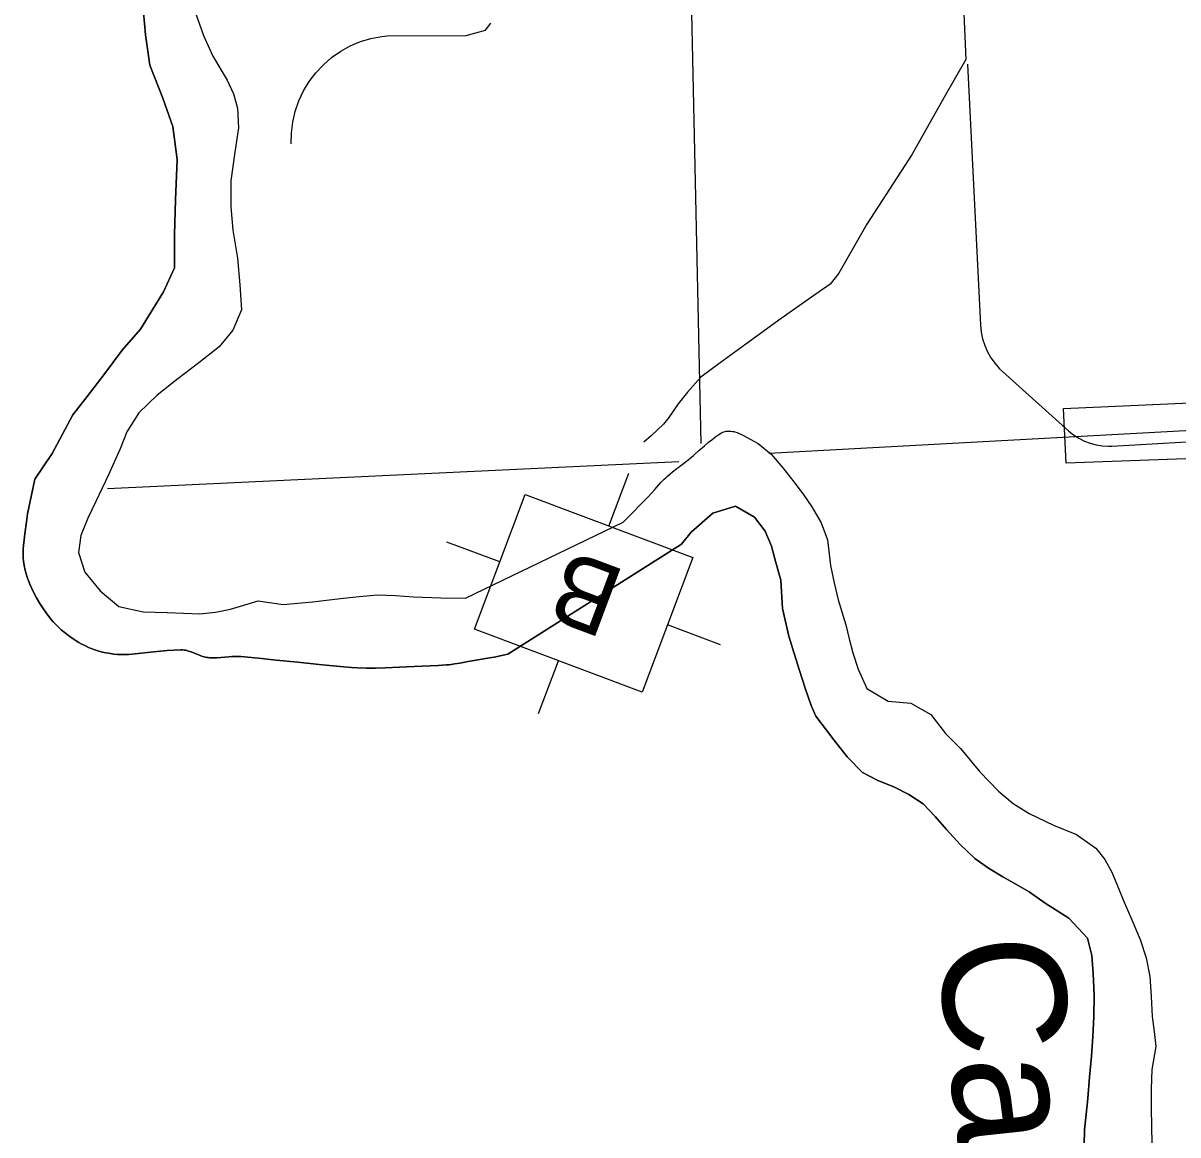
# Model space of a CAD drawing. Extents: x 2480962 to 2688785, y 277103 to 599240.
# Drawn here: x 2516737 to 2522364, y 327947 to 333363 of the extents above; entities that cross this region are included whole.
import ezdxf

# ---------------------------------------------------------------- set-up
doc = ezdxf.new("R2010")
doc.units = 0
for name, color, linetype in [('Culture', 7, 'Continuous'), ('Lakes and Ponds', 7, 'Continuous'), ('Level 31', 7, 'Continuous'), ('Local Roads Improved', 7, 'Continuous'), ('Local Roads Paved', 7, 'Continuous'), ('Local Roads Unimproved', 7, 'Continuous'), ('Narrow Canals Text', 7, 'Continuous'), ('Narrow River Creek and Branch and Slough', 7, 'Continuous'), ('Section Lines', 7, 'Continuous'), ('Township and Range lines', 7, 'Continuous')]:
    doc.layers.add(name, color=color, linetype=linetype)

msp = doc.modelspace()

# ---------------------------------------------------------------- linework, layer by layer
at = {"layer": 'Culture'}
for p, q in [((2519591.789, 330913.268), (2519688.405, 331170.738)), ((2519059.902, 330738.31), (2518802.447, 330834.92)), ((2520134.747, 330334.976), (2519877.277, 330431.591)), ((2519248.774, 329999.166), (2519345.389, 330256.635))]:
    msp.add_line(p, q, dxfattribs=at)
msp.add_lwpolyline([(2519754.077, 330103.276), (2518936.702, 330409.995), (2519183.102, 331066.627), (2520000.478, 330759.908)], close=True, dxfattribs=at)
at = {"layer": 'Lakes and Ponds'}
for points in [[(2516759.012, 330972.153), (2516793.463, 331140.793), (2516878.372, 331265.838), (2516978.692, 331455.147), (2517049.928, 331543.993), (2517134.95, 331657.017), (2517219.972, 331770.04), (2517309.091, 331873.084), (2517421.498, 332054.496), (2517474.453, 332171.217), (2517474.93, 332333.519), (2517479.354, 332501.87), (2517487.517, 332698.308), (2517465.974, 332860.399), (2517418.634, 332998.197), (2517355.072, 333157.878), (2517333.661, 333305.944), (2517318.086, 333472.099)], [(2517578.938, 333408.486), (2517615.968, 333302.648), (2517660.949, 333202.897), (2517732.122, 333085.365), (2517761.624, 333019.22), (2517781.445, 332949.59), (2517786.352, 332853.461), (2517769.447, 332735.082), (2517748.746, 332594.626), (2517749.932, 332468.406), (2517759.012, 332354.285), (2517782.313, 332218.259), (2517793.545, 332088.129), (2517800.699, 331965.974), (2517759.584, 331867.398), (2517692.277, 331786.604), (2517592.923, 331707.506), (2517491.547, 331630.392), (2517390.192, 331551.273), (2517300.921, 331464.257), (2517241.734, 331371.519), (2517210.477, 331289.068), (2517153.613, 331162.29), (2517122.337, 331097.812), (2517090.761, 331033.451), (2517053.188, 330950.843), (2517018.258, 330866.449), (2517007.019, 330784.19), (2517037.95, 330688.311), (2517112.882, 330596.863), (2517203.677, 330521.597), (2517322.046, 330494.684), (2517438.186, 330491.794), (2517518.302, 330488.288), (2517598.403, 330485.32), (2517673.719, 330492.993), (2517748.329, 330508.803), (2517882.09, 330548.159), (2518004.368, 330531.302), (2518146.381, 330544.69), (2518284.373, 330560.043), (2518374.326, 330570.037), (2518464.382, 330577.803), (2518551.449, 330574.611), (2518638.649, 330567.458), (2518771.8, 330564.027), (2518891.9, 330562.203)], [(2519661.598, 330931.382), (2519670.494, 330941.227), (2519782.519, 331055.11), (2519798.568, 331073.522), (2519814.876, 331091.71), (2519845.026, 331124.603), (2519860.427, 331140.74), (2519868.302, 331148.649), (2519876.328, 331156.418), (2519889.222, 331168.005), (2519900.921, 331177.64), (2519922.036, 331193.725), (2519954.264, 331217.17), (2519970.164, 331229.143), (2519985.635, 331241.624), (2520003.632, 331257.13), (2520030.304, 331280.793), (2520057.115, 331304.425), (2520077.191, 331321.351), (2520092.579, 331333.643), (2520104.316, 331342.567), (2520113.234, 331349.063), (2520126.802, 331358.447), (2520140.606, 331367.341), (2520146.274, 331370.396), (2520151.844, 331372.627), (2520157.265, 331374.193), (2520162.499, 331375.225), (2520167.521, 331375.832), (2520172.316, 331376.101), (2520176.874, 331376.105), (2520185.544, 331375.511), (2520193.214, 331374.404), (2520199.949, 331373.035), (2520205.831, 331371.562), (2520216.031, 331368.451), (2520223.541, 331365.743), (2520234.461, 331361.22), (2520244.812, 331356.322)], [(2520244.812, 331356.322), (2520318.042, 331316.067), (2520381.817, 331263.468), (2520439.136, 331196.864), (2520493.196, 331128.29), (2520537.693, 331068.384), (2520580.42, 331006.904), (2520625.444, 330929.188), (2520656.011, 330845.335), (2520671.191, 330721.253), (2520688.576, 330636.993), (2520708.804, 330553.306), (2520745.986, 330431.44), (2520762.638, 330363.505), (2520779.295, 330295.511), (2520806.07, 330215.621), (2520848.993, 330121.862), (2520951.667, 330060.736), (2521061.878, 330049.774), (2521160.492, 329994.62), (2521231.421, 329903.134), (2521304.181, 329829.697), (2521351.845, 329773.176), (2521399.338, 329716.403), (2521490.321, 329621.102), (2521561.353, 329561.809), (2521639.489, 329512.335), (2521758.14, 329455.37), (2521870.672, 329410.368), (2521963.394, 329343.134), (2522008.724, 329288.473), (2522042.556, 329227.684), (2522070.253, 329159.8), (2522097.884, 329091.966), (2522138.905, 328995.306), (2522179.782, 328898.398), (2522209.747, 328810.038), (2522227.517, 328718.527), (2522234.299, 328621.381), (2522239.353, 328524.285), (2522248.911, 328451.183), (2522256.741, 328378.184), (2522237.779, 328265.796), (2522234.414, 328170.604), (2522233.561, 328075.407), (2522234.826, 327989.267), (2522237.183, 327903.126)], [(2521905.566, 327827.805), (2521908.214, 327972.095), (2521916.618, 328048.304), (2521924.799, 328124.533), (2521934.07, 328227.773), (2521942.877, 328331.085), (2521949.71, 328426.293), (2521955.101, 328521.551), (2521955.496, 328627.685), (2521951.103, 328733.902), (2521945.225, 328820.535), (2521923.46, 328905.951), (2521832.458, 329003.256), (2521717.66, 329076.287), (2521639.063, 329131.633), (2521575.031, 329168.637), (2521510.253, 329204.531), (2521440.878, 329246.081), (2521375.287, 329293.397), (2521303.667, 329362.168), (2521235.827, 329434.317), (2521180.551, 329497.884), (2521122.541, 329559.459), (2521053.741, 329605.16), (2520979.624, 329642.238), (2520901.499, 329674.124), (2520826.812, 329712.901), (2520752.406, 329788.281), (2520687.182, 329871.851), (2520600.014, 329987.225), (2520577.504, 330039.104), (2520548.147, 330123.813), (2520519.854, 330208.862), (2520493.562, 330292.59), (2520468.229, 330376.673), (2520436.94, 330510.618), (2520429.635, 330648.801), (2520404.804, 330734.719), (2520384.034, 330814.667), (2520352.686, 330888.427), (2520300.624, 330956.125), (2520208.034, 331009.333), (2520098.237, 330976.218), (2519993.009, 330883.038), (2519944.896, 330824.124)], [(2519944.896, 330824.124), (2519098.975, 330288.912), (2519032.064, 330274.11), (2518999.481, 330269.903), (2518972.153, 330265.17), (2518906.236, 330253.087), (2518864.352, 330244.934), (2518840.314, 330241.068), (2518812.707, 330237.662), (2518797.913, 330236.38), (2518758.914, 330233.942), (2518719.894, 330232.08), (2518641.831, 330228.868), (2518571.289, 330225.621), (2518500.746, 330222.603), (2518453.721, 330221.048), (2518431.991, 330220.691), (2518410.262, 330220.785), (2518366.811, 330222.149), (2518337.852, 330223.794), (2518299.252, 330226.7), (2518247.812, 330231.455), (2518179.289, 330238.445), (2518075.052, 330249.431), (2517970.878, 330260.484), (2517884.731, 330268.941), (2517798.557, 330276.861), (2517787.529, 330277.604), (2517776.486, 330277.886), (2517754.364, 330277.353), (2517739.599, 330276.416), (2517680.522, 330271.694), (2517663.674, 330271.083), (2517644.458, 330271.371), (2517638.047, 330271.888), (2517631.686, 330272.788), (2517619.091, 330275.573), (2517610.774, 330278.036), (2517599.761, 330281.886), (2517556.08, 330299.508), (2517543.547, 330303.861), (2517529.104, 330307.7), (2517521.328, 330309.091), (2517512.965, 330309.962), (2517503.956, 330310.093), (2517471.479, 330308.578), (2517438.93, 330306.412), (2517373.917, 330300.828), (2517328.167, 330295.906), (2517282.419, 330290.642), (2517251.921, 330287.632), (2517231.237, 330286.511), (2517210.558, 330286.673), (2517196.774, 330287.451), (2517178.397, 330289.276), (2517153.897, 330293.016), (2517139.899, 330295.775), (2517123.903, 330299.442), (2517105.622, 330304.258), (2517086.601, 330310.131), (2517068.192, 330316.871), (2517056.222, 330321.833), (2517040.592, 330329.015), (2517020.251, 330339.569), (2517008.838, 330346.086), (2516995.944, 330353.954), (2516981.359, 330363.477), (2516964.82, 330375.036), (2516943.241, 330391.321), (2516922.87, 330408.266), (2516909.904, 330420.067), (2516893.308, 330436.592), (2516884.149, 330446.507), (2516873.949, 330458.316), (2516857.088, 330479.529), (2516841.421, 330501.176), (2516831.537, 330515.915), (2516818.928, 330536.03), (2516802.889, 330563.826), (2516789.881, 330588.187), (2516777.886, 330612.689), (2516770.538, 330629.212), (2516761.645, 330651.609), (2516757.068, 330664.649), (2516752.325, 330679.814), (2516747.58, 330697.541), (2516742.79, 330720.129), (2516739.402, 330742.79), (2516737.932, 330757.913), (2516736.967, 330778.073), (2516736.93, 330789.579), (2516737.351, 330802.708), (2516738.442, 330817.673), (2516741.459, 330846.655), (2516744.951, 330875.627), (2516753.048, 330933.548), (2516759.012, 330972.153)], [(2518891.9, 330562.207), (2519661.598, 330931.382)]]:
    msp.add_lwpolyline(points, dxfattribs=at)
at = {"layer": 'Level 31'}
msp.add_lwpolyline([(2525327.372, 331644.006), (2525314.708, 331346.41), (2521819.544, 331219.774), (2521806.881, 331485.71)], close=True, dxfattribs=at)
at = {"layer": 'Local Roads Improved'}
for p, q in [((2521338.326, 333163.642), (2521402.003, 331891.171)), ((2521508.965, 331666.267), (2521832.395, 331376.019)), ((2522041.93, 331302.579), (2525134.424, 331479.526))]:
    msp.add_line(p, q, dxfattribs=at)
for points in [[(2521402.003, 331891.171), (2521405.407, 331857.511), (2521412.312, 331824.391), (2521422.64, 331792.173), (2521436.28, 331761.213), (2521453.081, 331731.847), (2521472.86, 331704.399), (2521495.4, 331679.17), (2521508.965, 331666.267)], [(2521832.395, 331376.019), (2521855.937, 331357.021), (2521881.335, 331340.586), (2521908.311, 331326.898), (2521936.572, 331316.103), (2521965.805, 331308.323), (2521995.691, 331303.641), (2522025.904, 331302.108), (2522041.93, 331302.579)]]:
    msp.add_lwpolyline(points, dxfattribs=at)
at = {"layer": 'Local Roads Paved'}
msp.add_lwpolyline([(2521304.147, 333783.349), (2521330.215, 333185.948), (2521223.769, 332999.124), (2521069.531, 332725.406), (2520847.95, 332384.344), (2520711.091, 332145.384), (2520669.816, 332091.075), (2520578.576, 332028.076), (2520430.855, 331923.802), (2520259.238, 331799.977), (2520133.241, 331708.738), (2520039.829, 331639.222), (2519974.658, 331565.362), (2519929.038, 331508.88), (2519883.419, 331441.537), (2519857.35, 331408.951), (2519798.696, 331354.642), (2519761.766, 331322.057)], dxfattribs=at)
at = {"layer": 'Local Roads Unimproved'}
for p, q in [((2518990.206, 333329.514), (2519015.577, 333363.366)), ((2518511.425, 333301.723), (2518896.063, 333303.637)), ((2518896.321, 333303.672), (2518989.669, 333329.149))]:
    msp.add_line(p, q, dxfattribs=at)
for points in [[(2518043.415, 332774.55), (2518044.433, 332828.128), (2518051.047, 332881.307), (2518063.182, 332933.503), (2518080.707, 332984.145), (2518103.43, 333032.677), (2518131.1, 333078.569), (2518163.417, 333121.316), (2518200.024, 333160.452), (2518240.521, 333195.547), (2518284.466, 333226.217), (2518331.375, 333252.124), (2518380.735, 333272.987), (2518432.005, 333288.576), (2518484.624, 333298.72), (2518511.344, 333301.72)], [(2518989.669, 333329.149), (2518989.769, 333329.182), (2518989.864, 333329.225), (2518989.954, 333329.278), (2518990.039, 333329.34), (2518990.116, 333329.41), (2518990.186, 333329.488), (2518990.206, 333329.514)]]:
    msp.add_lwpolyline(points, dxfattribs=at)
at = {"layer": 'Narrow River Creek and Branch and Slough'}
for points in [[(2517318.086, 333472.099), (2517333.661, 333305.944), (2517355.072, 333157.878), (2517418.634, 332998.197), (2517465.974, 332860.399), (2517487.517, 332698.308), (2517479.354, 332501.87), (2517474.93, 332333.519), (2517474.453, 332171.217), (2517421.498, 332054.496), (2517309.091, 331873.084), (2517219.972, 331770.04), (2517134.95, 331657.017), (2517049.928, 331543.993), (2516978.692, 331455.147), (2516878.372, 331265.838), (2516793.463, 331140.793), (2516759.012, 330972.153)], [(2519944.896, 330824.124), (2519993.009, 330883.038), (2520098.237, 330976.218), (2520208.034, 331009.333), (2520300.624, 330956.125), (2520352.686, 330888.427), (2520384.034, 330814.667), (2520404.804, 330734.719), (2520429.635, 330648.801), (2520436.94, 330510.618), (2520468.229, 330376.673), (2520493.562, 330292.59), (2520519.854, 330208.862), (2520548.147, 330123.813), (2520577.504, 330039.104), (2520600.014, 329987.225), (2520687.182, 329871.851), (2520752.406, 329788.281), (2520826.812, 329712.901), (2520901.499, 329674.124), (2520979.624, 329642.238), (2521053.741, 329605.16), (2521122.541, 329559.459), (2521180.551, 329497.884), (2521235.827, 329434.317), (2521303.667, 329362.168), (2521375.287, 329293.397), (2521440.878, 329246.081), (2521510.253, 329204.531), (2521575.031, 329168.637), (2521639.063, 329131.633), (2521717.66, 329076.287), (2521832.458, 329003.256), (2521923.46, 328905.951), (2521945.225, 328820.535), (2521951.103, 328733.902), (2521955.496, 328627.685), (2521955.101, 328521.551), (2521949.71, 328426.293), (2521942.877, 328331.085), (2521934.07, 328227.773), (2521924.799, 328124.533), (2521916.618, 328048.304), (2521908.214, 327972.095), (2521905.566, 327827.805)], [(2516759.012, 330972.153), (2516753.048, 330933.548), (2516744.951, 330875.627), (2516741.459, 330846.655), (2516738.442, 330817.673), (2516737.351, 330802.708), (2516736.93, 330789.579), (2516736.967, 330778.073), (2516737.932, 330757.913), (2516739.402, 330742.79), (2516742.79, 330720.129), (2516747.58, 330697.541), (2516752.325, 330679.814), (2516757.068, 330664.649), (2516761.645, 330651.609), (2516770.538, 330629.212), (2516777.886, 330612.689), (2516789.881, 330588.187), (2516802.889, 330563.826), (2516818.928, 330536.03), (2516831.537, 330515.915), (2516841.421, 330501.176), (2516857.088, 330479.529), (2516873.949, 330458.316), (2516884.149, 330446.507), (2516893.308, 330436.592), (2516909.904, 330420.067), (2516922.87, 330408.266), (2516943.241, 330391.321), (2516964.82, 330375.036), (2516981.359, 330363.477), (2516995.944, 330353.954), (2517008.838, 330346.086), (2517020.251, 330339.569), (2517040.592, 330329.015), (2517056.222, 330321.833), (2517068.192, 330316.871), (2517086.601, 330310.131), (2517105.622, 330304.258), (2517123.903, 330299.442), (2517139.899, 330295.775), (2517153.897, 330293.016), (2517178.397, 330289.276), (2517196.774, 330287.451), (2517210.558, 330286.673), (2517231.237, 330286.511), (2517251.921, 330287.632), (2517282.419, 330290.642), (2517328.167, 330295.906), (2517373.917, 330300.828), (2517438.93, 330306.412), (2517471.479, 330308.578), (2517503.956, 330310.093), (2517512.965, 330309.962), (2517521.328, 330309.091), (2517529.104, 330307.7), (2517543.547, 330303.861), (2517556.08, 330299.508), (2517599.761, 330281.886), (2517610.774, 330278.036), (2517619.091, 330275.573), (2517631.686, 330272.788), (2517638.047, 330271.888), (2517644.458, 330271.371), (2517663.674, 330271.083), (2517680.522, 330271.694), (2517739.599, 330276.416), (2517754.364, 330277.353), (2517776.486, 330277.886), (2517787.529, 330277.604), (2517798.557, 330276.861), (2517884.731, 330268.941), (2517970.878, 330260.484), (2518075.052, 330249.431), (2518179.289, 330238.445), (2518247.812, 330231.455), (2518299.252, 330226.7), (2518337.852, 330223.794), (2518366.811, 330222.149), (2518410.262, 330220.785), (2518431.991, 330220.691), (2518453.721, 330221.048), (2518500.746, 330222.603), (2518571.289, 330225.621), (2518641.831, 330228.868), (2518719.894, 330232.08), (2518758.914, 330233.942), (2518797.913, 330236.38), (2518812.707, 330237.662), (2518840.314, 330241.068), (2518864.352, 330244.934), (2518906.236, 330253.087), (2518972.153, 330265.17), (2518999.481, 330269.903), (2519032.064, 330274.11), (2519098.975, 330288.912), (2519944.896, 330824.124)]]:
    msp.add_lwpolyline(points, dxfattribs=at)
at = {"layer": 'Section Lines'}
for p, q in [((2525373.368, 331537.881), (2520370.1, 331267.243)), ((2517147.426, 331096.717), (2519931.683, 331227.909))]:
    msp.add_line(p, q, dxfattribs=at)
at = {"layer": 'Township and Range lines'}
msp.add_line((2519817.164, 341711.242), (2520039.01, 331314.466), dxfattribs=at)

# ---------------------------------------------------------------- texts
at = {"layer": 'Culture'}
msp.add_text('B', height=350, rotation=159.431472, dxfattribs=at).set_placement((2519683.244, 330691.317))
at = {"layer": 'Narrow Canals Text'}
msp.add_text('Canoe', height=600, rotation=276.151978, dxfattribs=at).set_placement((2521188.094, 328887.25))

doc.saveas('drawing.dxf')
